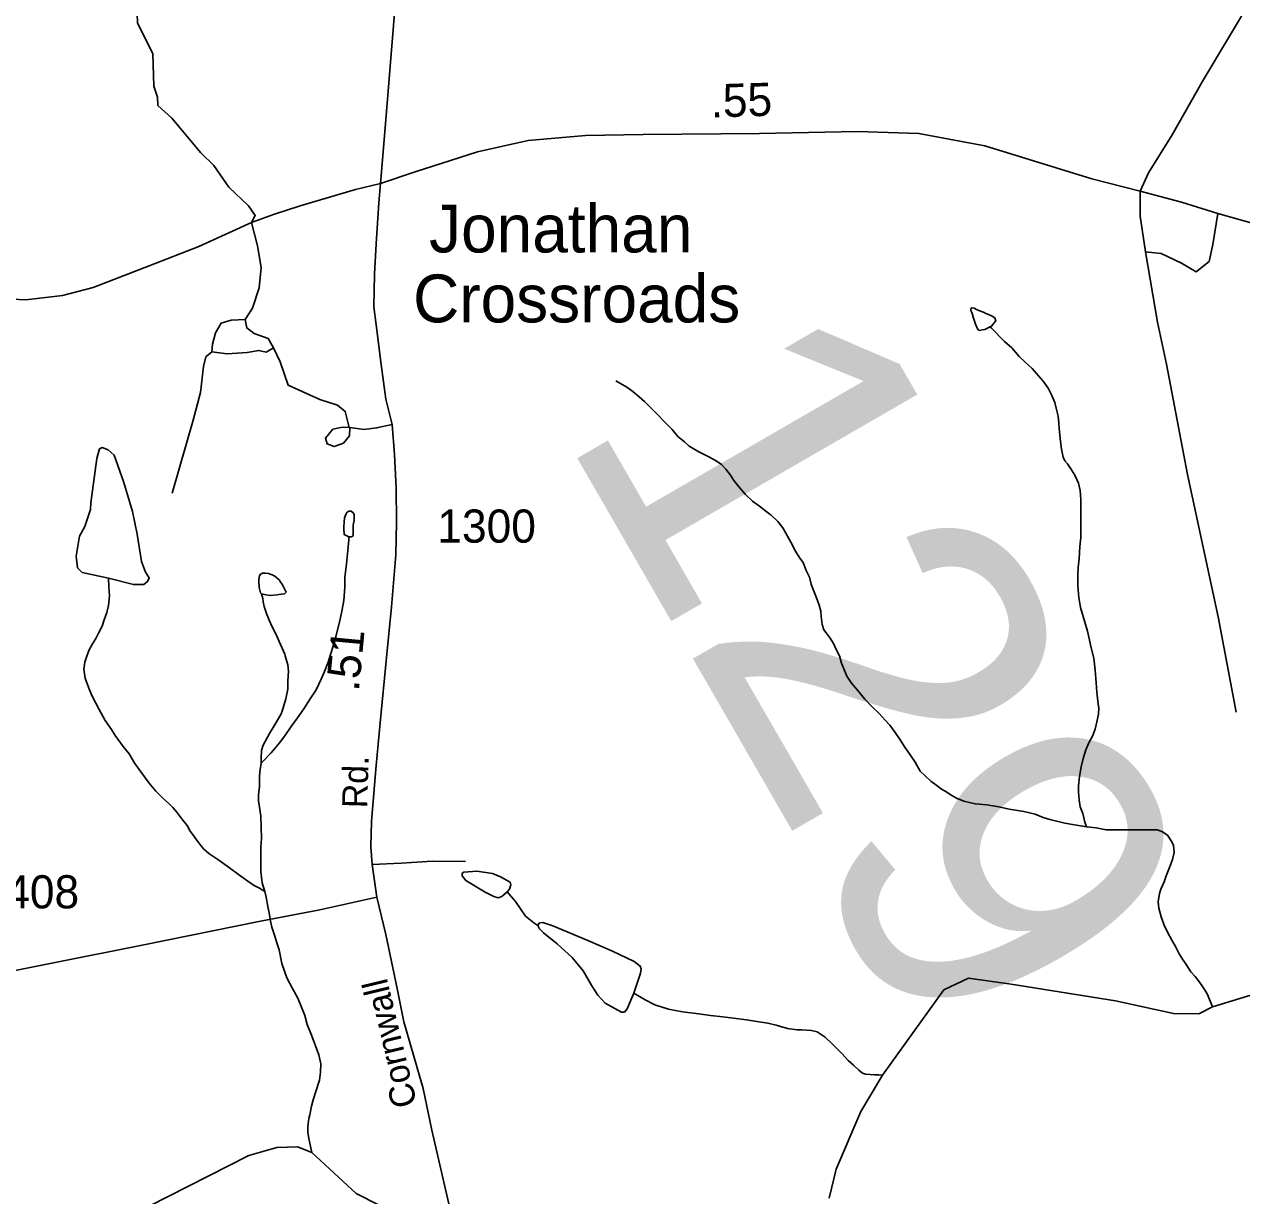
# Model space of a CAD drawing. Extents: x 2056842 to 2160602, y 826753 to 1016856.
# Drawn here: x 2095016 to 2099606, y 1006263 to 1010678 of the extents above; entities that cross this region are included whole.
import ezdxf

# ---------------------------------------------------------------- set-up
doc = ezdxf.new("R2010")
doc.units = 0
for name, color, linetype in [('Exist Civil Demographics City Label', 7, 'Continuous'), ('Exist Hydrographic Creek Single Shore', 7, 'Continuous'), ('Exist Hydrographic Misc Water Feature', 7, 'Continuous'), ('Exist Road Non-System Type 51', 7, 'Continuous'), ('Exist Road Secondary Mileage Hundredths English Label', 7, 'Continuous'), ('Exist Road Secondary Structure Standard Bridge Number Label', 7, 'Continuous'), ('Exist Road Secondary Type 20 Attributed', 7, 'Continuous'), ('Exist Road Secondary Type 51 Attributed', 7, 'Continuous'), ('Exist Road Secondary Type 51 Label', 7, 'Continuous'), ('Exist Road Secondary Type 51 Number Label', 7, 'Continuous')]:
    doc.layers.add(name, color=color, linetype=linetype)

msp = doc.modelspace()

# ---------------------------------------------------------------- linework, layer by layer
at = {"layer": 'Exist Hydrographic Creek Single Shore'}
for points in [[(2098050.8, 1006254), (2098077.4, 1006362.8), (2098170.9, 1006580.4), (2098252.4, 1006717), (2098483.9, 1007038.5), (2098576.2, 1007082.8), (2098737, 1007060), (2099130.2, 1006998), (2099349.7, 1006950), (2099444.6, 1006948.7), (2099496.3, 1006975.3), (2099863.2, 1007086.8)], [(2095484.4, 1006222.4), (2095862.9, 1006414.1), (2095968.2, 1006445), (2096045.4, 1006447.6), (2096099.7, 1006426.1), (2096266.6, 1006271.7), (2096353.9, 1006227.1)]]:
    msp.add_lwpolyline(points, dxfattribs=at)
at = {"layer": 'Exist Hydrographic Misc Water Feature'}
for points in [[(2098657.4, 1009538.4), (2098647.4, 1009532.3), (2098637.5, 1009528.3), (2098627.7, 1009526.3), (2098617.6, 1009524.2), (2098611.7, 1009528.2), (2098603.3, 1009548.2), (2098595.3, 1009570.1), (2098591.4, 1009584.1), (2098589.3, 1009592.1), (2098585.5, 1009600.1), (2098585.5, 1009604.1), (2098587.3, 1009610.1), (2098597.3, 1009608.1), (2098609.4, 1009602.2), (2098625.4, 1009596.3), (2098635.5, 1009592.3), (2098641.4, 1009588.3), (2098651.5, 1009584.3), (2098665.4, 1009578.3), (2098675.5, 1009572.4), (2098679.4, 1009560.4), (2098673.4, 1009552.4), (2098663.4, 1009540.4), (2098657.4, 1009538.4)], [(2098657.4, 1009538.4), (2098661.3, 1009534.4), (2098711.6, 1009482.5), (2098739.7, 1009458.6), (2098767.9, 1009426.7), (2098789.9, 1009404.8), (2098815.9, 1009380.8), (2098840.1, 1009352.9), (2098858.2, 1009332.9), (2098876.2, 1009307), (2098890.4, 1009279.1), (2098902.5, 1009253.1), (2098906.4, 1009231.1), (2098914.6, 1009201.1), (2098916.6, 1009175.1), (2098918.7, 1009155.1), (2098923, 1009105.2), (2098926.9, 1009077.2), (2098932.8, 1009047.2), (2098939.2, 1009033.2), (2098949.2, 1009021.2), (2098965.2, 1008999.3), (2098977.1, 1008979.4), (2098991.5, 1008949.3), (2098997.4, 1008921.5), (2098999.7, 1008887.3), (2098999.7, 1008865.4), (2098999.7, 1008841.4), (2098999.7, 1008817.4), (2098999.9, 1008791.5), (2098999.9, 1008761.4), (2098999.9, 1008743.5), (2098996.2, 1008709.4), (2098994.1, 1008663.4), (2098990.4, 1008631.4), (2098988.4, 1008601.4), (2098988.6, 1008561.4), (2098992.7, 1008517.4), (2098998.8, 1008479.5), (2099014.8, 1008425.4), (2099025.1, 1008391.5), (2099033.1, 1008357.5), (2099039.2, 1008327.5), (2099049.5, 1008289.6), (2099053.6, 1008243.6), (2099057.7, 1008195.6), (2099059.9, 1008161.6), (2099065.9, 1008115.6), (2099067.9, 1008101.6), (2099066.1, 1008077.6), (2099060.1, 1008049.6), (2099054.2, 1008021.6), (2099044.4, 1007995.5), (2099030.4, 1007969.5), (2099018.3, 1007943.5), (2099008.7, 1007911.4), (2099000.7, 1007879.4), (2098994.9, 1007843.4), (2098990.8, 1007807.4), (2098990.8, 1007785.4), (2098993.1, 1007755.4), (2098997.2, 1007729.4), (2099007.2, 1007703.4), (2099015.4, 1007671.5), (2099021.4, 1007653.5)], [(2097246.1, 1009333.9), (2097288.1, 1009310), (2097310.4, 1009294.1), (2097334.4, 1009274.1), (2097354.3, 1009256.2), (2097398.6, 1009212.3), (2097434.7, 1009174.5), (2097458.7, 1009150.6), (2097480.8, 1009124.6), (2097504.8, 1009104.8), (2097522.9, 1009088.8), (2097559, 1009066.8), (2097595.1, 1009049), (2097625.2, 1009033.1), (2097645.1, 1009019.2), (2097661.1, 1009001.2), (2097679.1, 1008979.3), (2097691.4, 1008959.3), (2097711.3, 1008933.3), (2097735.3, 1008905.5), (2097761.6, 1008881.5), (2097787.6, 1008861.6), (2097811.6, 1008843.6), (2097831.7, 1008827.7), (2097857.9, 1008803.9), (2097876, 1008779.9), (2097887.9, 1008759.9), (2097906.1, 1008725.9), (2097924.2, 1008692), (2097940.2, 1008666.1), (2097952.5, 1008650.1), (2097964.3, 1008620.1), (2097976.4, 1008594.2), (2097982.6, 1008568.3), (2097988.5, 1008554.2), (2098000.6, 1008522.3), (2098006.6, 1008506.3), (2098012.9, 1008488.3), (2098018.9, 1008466.3), (2098020.9, 1008446.4), (2098022.8, 1008426.4), (2098024.8, 1008416.3), (2098031.2, 1008396.4), (2098039.2, 1008384.4), (2098055.2, 1008364.4), (2098067.1, 1008344.4), (2098079.4, 1008316.6), (2098089.4, 1008298.5), (2098097.4, 1008270.5), (2098105.6, 1008248.6), (2098117.7, 1008220.7), (2098135.6, 1008194.6), (2098157.9, 1008168.8), (2098185.8, 1008134.9), (2098211.8, 1008107), (2098240.1, 1008079), (2098262.1, 1008055.1), (2098280.1, 1008037.2), (2098300.4, 1008009.2), (2098318.5, 1007981.3), (2098336.3, 1007953.3), (2098356.6, 1007925.4), (2098374.7, 1007897.4), (2098394.5, 1007863.5), (2098412.8, 1007845.5), (2098434.9, 1007825.7), (2098453, 1007811.7), (2098474.9, 1007795.7), (2098488.9, 1007787.8), (2098512.9, 1007771.9), (2098531.1, 1007761.9), (2098559.2, 1007750), (2098601.2, 1007740.2), (2098645.1, 1007736.3), (2098691.1, 1007728.4), (2098729.2, 1007720.6), (2098785.2, 1007710.7), (2098827.2, 1007700.9), (2098857.4, 1007689), (2098883.4, 1007681), (2098939.4, 1007667.3), (2098975.5, 1007661.3), (2099021.4, 1007653.5)], [(2095333.7, 1008590.7), (2095233.8, 1008612.2), (2095216.1, 1008629.9), (2095211, 1008674.2), (2095223.6, 1008748.9), (2095243.9, 1008785.5), (2095265.4, 1008850.1), (2095266.6, 1008874.1), (2095289.4, 1009041.1), (2095299.5, 1009077.8), (2095309.6, 1009082.9), (2095332.4, 1009074), (2095353.9, 1009053.8), (2095389.3, 1008955.1), (2095423.4, 1008842.5), (2095441.1, 1008756.4), (2095457.6, 1008654), (2095472.7, 1008613.5), (2095486.6, 1008592), (2095480.3, 1008578.1), (2095466.4, 1008566.7), (2095427.2, 1008566.7), (2095333.7, 1008590.7)], [(2096240.1, 1008746.8), (2096244, 1008746.8), (2096248.1, 1008746.8), (2096254, 1008748.8), (2096256.1, 1008754.7), (2096255.9, 1008762.7), (2096255.9, 1008776.8), (2096255.9, 1008790.7), (2096259.8, 1008808.8), (2096259.8, 1008822.8), (2096259.8, 1008830.8), (2096255.9, 1008836.8), (2096247.7, 1008842.8), (2096239.7, 1008842.7), (2096231.7, 1008838.7), (2096229.8, 1008832.7), (2096225.7, 1008824.7), (2096223.7, 1008818.6), (2096221.8, 1008802.6), (2096220, 1008782.6), (2096220, 1008772.7), (2096221.8, 1008758.7), (2096222, 1008754.7), (2096233.9, 1008748.7), (2096240.1, 1008746.8)], [(2096240.1, 1008746.8), (2096240.1, 1008734.8), (2096236.2, 1008694.7), (2096230.4, 1008644.7), (2096224.5, 1008594.7), (2096224.7, 1008556.7), (2096220.8, 1008506.6), (2096214.8, 1008472.6), (2096207.1, 1008436.6), (2096197.2, 1008394.6), (2096185.3, 1008350.6), (2096173.4, 1008310.5), (2096161.5, 1008274.5), (2096147.6, 1008238.4), (2096135.7, 1008210.4), (2096115.8, 1008170.4), (2096093.9, 1008136.3), (2096070.1, 1008098.2), (2096046.1, 1008064.1), (2096022.3, 1008032), (2095998.3, 1007996), (2095978.4, 1007969.9), (2095946.4, 1007931.8), (2095914.6, 1007899.7), (2095908.7, 1007893.7)], [(2095333.7, 1008590.7), (2095334.6, 1008559.8), (2095336.8, 1008523.9), (2095332.7, 1008487.9), (2095327, 1008461.9), (2095316.9, 1008433.8), (2095308.9, 1008409.9), (2095297.2, 1008385.8), (2095285.1, 1008363.7), (2095273.2, 1008343.7), (2095259.3, 1008317.7), (2095249.5, 1008289.6), (2095243.5, 1008273.6), (2095239.6, 1008247.6), (2095245.6, 1008213.6), (2095249.7, 1008199.7), (2095261.8, 1008169.6), (2095271.8, 1008145.6), (2095298.1, 1008095.8), (2095320.2, 1008053.8), (2095344.2, 1008019.9), (2095358.3, 1007998), (2095388.5, 1007956.1), (2095410.6, 1007928.1), (2095432.6, 1007892.2), (2095458.8, 1007856.3), (2095486.9, 1007818.4), (2095511.1, 1007788.4), (2095537.1, 1007762.6), (2095551.1, 1007750.6), (2095563.2, 1007738.6), (2095575.3, 1007726.6), (2095591.3, 1007708.7), (2095613.4, 1007678.7), (2095629.4, 1007658.8), (2095641.5, 1007636.9), (2095653.6, 1007620.9), (2095661.6, 1007608.9), (2095673.7, 1007592.9), (2095681.7, 1007583), (2095691.6, 1007571), (2095711.9, 1007553), (2095749.8, 1007527.2), (2095790, 1007499.3), (2095824, 1007473.5), (2095850.1, 1007455.5), (2095880.2, 1007433.6), (2095902.1, 1007421.7), (2095922.2, 1007409.7)], [(2095910.5, 1008531.7), (2095906.7, 1008535.8), (2095900.7, 1008555.7), (2095900.5, 1008579.6), (2095900.5, 1008585.7), (2095902.6, 1008599.7), (2095906.4, 1008605.7), (2095914.4, 1008609.7), (2095924.5, 1008609.8), (2095936.4, 1008607.8), (2095950.5, 1008603.8), (2095960.6, 1008597.8), (2095976.6, 1008583.9), (2095980.5, 1008578), (2095988.7, 1008566), (2095994.6, 1008556), (2095998.7, 1008548.1), (2096002.6, 1008538), (2095996.7, 1008532.1), (2095984.6, 1008529.9), (2095968.6, 1008527.9), (2095942.7, 1008525.8), (2095926.5, 1008527.8), (2095910.5, 1008531.7)], [(2095908.7, 1007893.7), (2095908.7, 1007913.7), (2095910.5, 1007941.7), (2095916.5, 1007961.7), (2095932.5, 1007991.8), (2095940.3, 1008005.8), (2095958.3, 1008033.9), (2095974.1, 1008061.9), (2095984, 1008079.9), (2095988.1, 1008090), (2096001.8, 1008136), (2096009.8, 1008172), (2096009.6, 1008202), (2096011.6, 1008240), (2096009.6, 1008264.1), (2095999.3, 1008298), (2095997.5, 1008303.9), (2095977.2, 1008351.9), (2095965.1, 1008377.9), (2095950.9, 1008407.8), (2095939, 1008431.8), (2095928.8, 1008457.7), (2095920.8, 1008483.7), (2095916.7, 1008501.7), (2095914.9, 1008513.7), (2095910.5, 1008531.7)], [(2095922.2, 1007409.7), (2095912.2, 1007441.8), (2095907.9, 1007485.7), (2095907.9, 1007527.7), (2095907.7, 1007577.6), (2095909.5, 1007607.7), (2095909.3, 1007653.7), (2095907.3, 1007693.7), (2095903.2, 1007727.6), (2095899.1, 1007751.7), (2095899.1, 1007773.7), (2095903, 1007805.7), (2095902.8, 1007845.7), (2095904.8, 1007869.7), (2095908.7, 1007893.7)], [(2099021.4, 1007653.5), (2099057.5, 1007649.6), (2099095.4, 1007641.7), (2099137.5, 1007641.8), (2099177.4, 1007641.9), (2099205.3, 1007642), (2099235.5, 1007642.1), (2099263.4, 1007642.2), (2099287.3, 1007642.2), (2099305.4, 1007636.4), (2099327.3, 1007622.5), (2099343.7, 1007596.5), (2099349.7, 1007582.5), (2099351.7, 1007556.4), (2099345.6, 1007530.5), (2099333.9, 1007500.4), (2099321.8, 1007468.5), (2099313.8, 1007446.4), (2099302.1, 1007418.3), (2099296.2, 1007402.3), (2099292.1, 1007370.3), (2099294.3, 1007346.3), (2099302.3, 1007314.4), (2099314.6, 1007282.4), (2099326.7, 1007256.4), (2099342.7, 1007226.5), (2099356.9, 1007202.5), (2099370.8, 1007174.6), (2099382.9, 1007154.6), (2099396.8, 1007134.6), (2099415.1, 1007106.7), (2099431.1, 1007088.8), (2099451.2, 1007062.9), (2099469.4, 1007036.9), (2099477.4, 1007020.9), (2099496.3, 1006975.3)], [(2096836.5, 1007408.1), (2096816.3, 1007390.3), (2096802.4, 1007385.3), (2096785.9, 1007390.3), (2096753.1, 1007406.8), (2096681, 1007451.1), (2096667.1, 1007468.8), (2096667.1, 1007478.9), (2096673.4, 1007482.7), (2096722.7, 1007486.5), (2096780.9, 1007477.6), (2096811.2, 1007465), (2096847.9, 1007444.8), (2096850.4, 1007434.6), (2096845.4, 1007418.2), (2096836.5, 1007408.1)], [(2096099.7, 1006426.1), (2096089.1, 1006478.3), (2096085, 1006502.3), (2096085, 1006524.2), (2096088.9, 1006554.2), (2096092.8, 1006568.3), (2096098.8, 1006600.3), (2096104.7, 1006624.3), (2096114.6, 1006656.3), (2096128.3, 1006698.4), (2096132.2, 1006728.4), (2096134.3, 1006760.4), (2096126.1, 1006794.3), (2096114, 1006828.4), (2096106, 1006848.3), (2096095.9, 1006874.3), (2096081.8, 1006908.3), (2096073.6, 1006942.2), (2096061.5, 1006974.2), (2096047.3, 1007008.1), (2096027.4, 1007044.1), (2096005.3, 1007084), (2095987, 1007137.9), (2095977, 1007189.9), (2095966.7, 1007219.8), (2095960.8, 1007241.9), (2095948.7, 1007275.8), (2095944.6, 1007297.9), (2095940.5, 1007321.8), (2095934.3, 1007353.7), (2095928.2, 1007387.8), (2095922.2, 1007409.7)], [(2096836.5, 1007408.1), (2096868.1, 1007372.6), (2096906, 1007317), (2096937.7, 1007291.7), (2096952.8, 1007281.5)], [(2097314.4, 1007026), (2097339.7, 1007101.9), (2097342.3, 1007118.3), (2097338.5, 1007128.5), (2097315.7, 1007146.2), (2097233.5, 1007185.4), (2097141.2, 1007224.6), (2097008.5, 1007280.3), (2096970.5, 1007292.9), (2096959.1, 1007291.7), (2096955.4, 1007287.9), (2096952.8, 1007281.5)], [(2096952.8, 1007281.5), (2096957.9, 1007268.9), (2096973.1, 1007253.7), (2097024.9, 1007212), (2097081.8, 1007161.4), (2097123.5, 1007110.8), (2097156.4, 1007053.8), (2097177.9, 1007018.4), (2097205.7, 1006989.3), (2097267.7, 1006955.1), (2097279, 1006955.1), (2097289.2, 1006967.8), (2097314.4, 1007026)], [(2097314.4, 1007026), (2097357.3, 1007001.7), (2097393.7, 1006982.4), (2097445.6, 1006966.5), (2097497.7, 1006956.8), (2097559.6, 1006948.9), (2097603.7, 1006943), (2097649.6, 1006937.2), (2097699.6, 1006931.3), (2097739.6, 1006925.5), (2097777.5, 1006919.5), (2097819.6, 1006913.7), (2097851.6, 1006905.8), (2097863.7, 1006901.9), (2097893.8, 1006894), (2097929.9, 1006888.1), (2097947.9, 1006888.1), (2097983.8, 1006886.2), (2098006, 1006880.3), (2098035.9, 1006860.4), (2098063.8, 1006834.4), (2098098.2, 1006798.6), (2098122.2, 1006772.6), (2098142.1, 1006754.7), (2098162.2, 1006736.7), (2098176.4, 1006724.8), (2098188.5, 1006720.9), (2098222.3, 1006719), (2098238.3, 1006719), (2098252.4, 1006717)]]:
    msp.add_lwpolyline(points, dxfattribs=at)
at = {"layer": 'Exist Road Non-System Type 51'}
for points in [[(2095872.4, 1009930.6), (2095886.3, 1009957.8), (2095861.3, 1009994.1), (2095786.5, 1010064.5), (2095729.8, 1010146.2), (2095681, 1010193.9), (2095571.5, 1010323.9), (2095519.4, 1010372.7), (2095518.2, 1010403.3), (2095503.5, 1010445.3), (2095500.1, 1010566.8), (2095442.8, 1010684.3), (2095439.4, 1010750.1), (2095345.3, 1010769.4), (2095259.1, 1010804.6), (2095238.7, 1010839.8), (2095239.8, 1010945.4), (2095222.8, 1010995.3), (2095220.5, 1011087.6), (2095239.8, 1011151.2), (2095233, 1011217)], [(2099224, 1010049.4), (2099223.4, 1009954.6), (2099243.8, 1009820.7)], [(2099243.8, 1009820.7), (2099302.8, 1009813.9), (2099379.9, 1009777.6), (2099434.3, 1009745.8), (2099484.2, 1009784.4), (2099497.9, 1009847.9), (2099516, 1009965.4)], [(2095872.4, 1009930.6), (2095894.8, 1009843.4), (2095908.4, 1009761.7), (2095901.6, 1009684.5), (2095876.1, 1009607.9), (2095848.8, 1009565.9)], [(2099243.8, 1009820.7), (2099289.2, 1009555.1), (2099323.2, 1009397.5), (2099402.5, 1008982), (2099518.1, 1008445.3), (2099586.1, 1008085.2)], [(2095848.8, 1009565.9), (2095795.5, 1009563.6), (2095758.1, 1009552.3), (2095736.6, 1009515.9), (2095725.2, 1009472.8), (2095722.9, 1009443.3)], [(2095848.8, 1009565.9), (2095854.5, 1009534.1), (2095882.9, 1009512.5), (2095935, 1009494.4), (2095955.5, 1009459.2)], [(2095722.9, 1009443.3), (2095700.3, 1009424.3), (2095691.2, 1009387.9), (2095679.8, 1009290.3), (2095652.6, 1009185.9), (2095573.8, 1008910.6)], [(2095722.9, 1009443.3), (2095780.8, 1009436.7), (2095855.6, 1009441.3), (2095899.9, 1009449.2), (2095928.2, 1009442.4), (2095955.5, 1009459.2)], [(2095955.5, 1009459.2), (2095980.4, 1009406.1), (2096011, 1009317.6), (2096130.1, 1009264.2), (2096196.5, 1009243.2), (2096226, 1009219.4), (2096240.7, 1009158.1), (2096215.7, 1009160.3), (2096179.5, 1009152.4), (2096151.1, 1009118.3), (2096157.9, 1009096.8), (2096184, 1009086.5), (2096219.1, 1009099), (2096241.8, 1009127.4), (2096243, 1009158.1), (2096297.4, 1009151.3), (2096343.9, 1009156.9), (2096402.9, 1009169.4)], [(2096327.5, 1007512.1), (2096436.9, 1007516.1), (2096554.9, 1007524), (2096679.6, 1007522.9)]]:
    msp.add_lwpolyline(points, dxfattribs=at)
at = {"layer": 'Exist Road Secondary Type 20 Attributed'}
msp.add_lwpolyline([(2100365.3, 1012905.9), (2100480.4, 1012704.3), (2100518.9, 1012621.4), (2100528, 1012553.3), (2100524.6, 1012499.9), (2100507, 1012423.3), (2100415.2, 1012258.7), (2100327.8, 1012099.8), (2100114, 1011700.8), (2099961.5, 1011455), (2099907.6, 1011358), (2099821.4, 1011155.9), (2099735.8, 1010946.5), (2099645, 1010775.1), (2099460.7, 1010468), (2099345, 1010261.4), (2099254.9, 1010117.8), (2099224, 1010049.4)], dxfattribs=at)
at = {"layer": 'Exist Road Secondary Type 51 Attributed'}
for points in [[(2096436.9, 1011024.4), (2096407.3, 1010673.8), (2096377.9, 1010302.5), (2096358.7, 1010078.5)], [(2096358.7, 1010078.5), (2096489.4, 1010122.6), (2096725.3, 1010197.5), (2096915.9, 1010240.7), (2097131.4, 1010258.8), (2097349.1, 1010263.4), (2097788.1, 1010266.8), (2098157.8, 1010273.6), (2098389.2, 1010266.8), (2098637.6, 1010220.2), (2099041.4, 1010095.4), (2099224, 1010049.4)], [(2094832.4, 1009649.1), (2095021.8, 1009640), (2095160.2, 1009655.9), (2095275.3, 1009686), (2095486.2, 1009767.8), (2095673.4, 1009840.4), (2095872.4, 1009930.6), (2095955.2, 1009961.3), (2096056.2, 1009994.2), (2096264, 1010055.2), (2096358.7, 1010078.5)], [(2096358.7, 1010078.5), (2096353, 1010005.1), (2096342.8, 1009850.7), (2096336, 1009736.4), (2096333.7, 1009613.8), (2096342.8, 1009545.7), (2096361.5, 1009396.4), (2096378.5, 1009264.8), (2096402.9, 1009169.4), (2096412, 1009056.5), (2096418.2, 1008929.9), (2096419.3, 1008801.6), (2096417.1, 1008679), (2096400.6, 1008482.1), (2096381.3, 1008291.4), (2096358.1, 1008045.6), (2096342.2, 1007884.4), (2096324.6, 1007675), (2096322.4, 1007578.5), (2096327.5, 1007512.1), (2096345.6, 1007388.2)], [(2099224, 1010049.4), (2099379.9, 1010007.4), (2099516, 1009965.4), (2099762.1, 1009896.2), (2099949.3, 1009843.9), (2100232.8, 1009762.2), (2100446.1, 1009703.5), (2100793.1, 1009610.5), (2100980.8, 1009549.7), (2101124.9, 1009489.6), (2101302.9, 1009376), (2101455.5, 1009233.6), (2101558.7, 1009115.5), (2101647.2, 1008973.6), (2101806.5, 1008647.3), (2101858.8, 1008543.6)], [(2093531.9, 1005960.8), (2093753.5, 1006308.1), (2093839.6, 1006436.3), (2093984.3, 1006626.5), (2094105.6, 1006745.7), (2094217.9, 1006831.9), (2094298.4, 1006881.9), (2094444.4, 1006960.9), (2094534.9, 1007000.5), (2094698.2, 1007049.3), (2094824.1, 1007081.1), (2095125.2, 1007140.7), (2095459.8, 1007207.7), (2095906.1, 1007297.9), (2096129.6, 1007341.1), (2096345.6, 1007388.2)], [(2096345.6, 1007388.2), (2096379.1, 1007248.2), (2096421.6, 1007044.4), (2096446.6, 1006918.4), (2096519.7, 1006667), (2096552.6, 1006510.3), (2096646.6, 1006101.9)]]:
    msp.add_lwpolyline(points, dxfattribs=at)

# ---------------------------------------------------------------- texts
at = {"layer": 'Exist Civil Demographics City Label'}
for s, p in [('Jonathan', (2096542.1, 1009818.3)), ('Crossroads', (2096481.8, 1009554.7))]:
    msp.add_text(s, height=180.45, dxfattribs=at).set_placement(p)
at = {"layer": 'Exist Road Secondary Mileage Hundredths English Label'}
for s, rotation, p in [('.55', 1.7394, (2097605.1, 1010326.7)), ('.51', 84.5954, (2096277.1, 1008161.2))]:
    msp.add_text(s, height=125, rotation=rotation, dxfattribs=at).set_placement(p)
at = {"layer": 'Exist Road Secondary Structure Standard Bridge Number Label'}
msp.add_text('129', height=1230.31, rotation=300, dxfattribs=at).set_placement((2097038.1, 1009151.6))
at = {"layer": 'Exist Road Secondary Type 51 Label'}
for s, rotation, p in [('Rd.', 88.4217, (2096308.9, 1007722.8)), ('Cornwall', 103.5228, (2096497.5, 1006607.3))]:
    msp.add_text(s, height=95, rotation=rotation, dxfattribs=at).set_placement(p)
at = {"layer": 'Exist Road Secondary Type 51 Number Label'}
for s, p in [('1300', (2096573.2, 1008724.5)), ('1408', (2094850.6, 1007346.1))]:
    msp.add_text(s, height=125, dxfattribs=at).set_placement(p)

doc.saveas('drawing.dxf')
